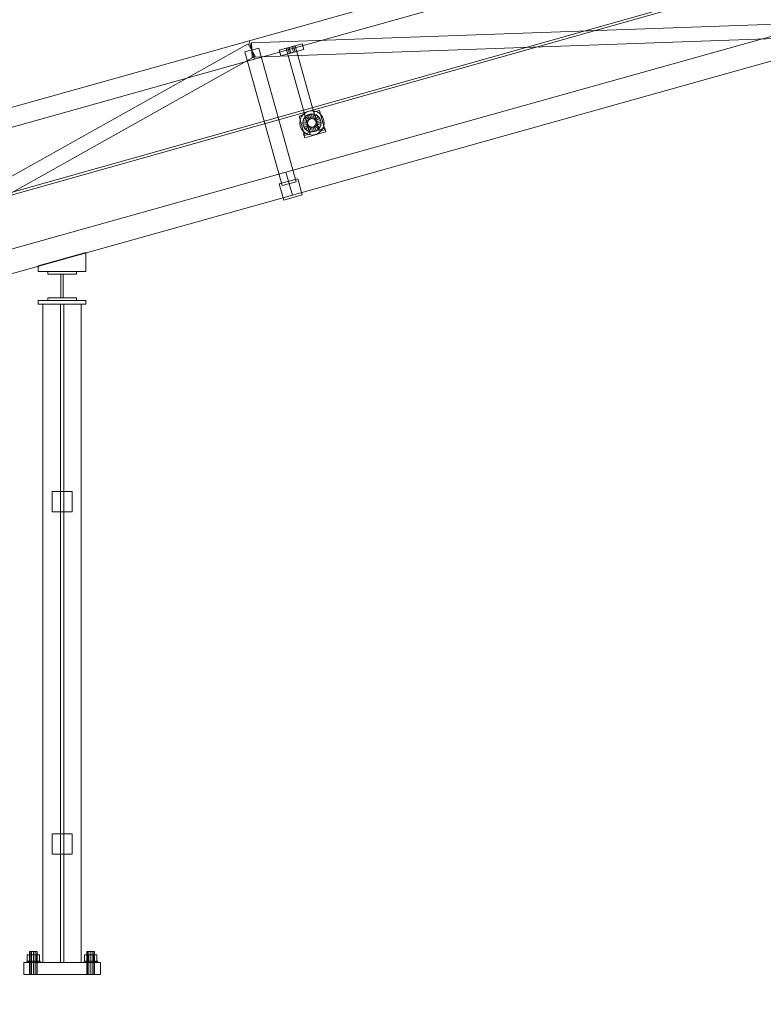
# Model space of a CAD drawing. Header units: millimetres. Extents: x -4738 to 65662, y -68080 to 6847.
# Tile 781 of 1056: x 6737 to 8292, y -62 to 1995. Entities that reach past the tile are written whole.
import ezdxf

# ---------------------------------------------------------------- set-up
doc = ezdxf.new("R2010")
doc.units = ezdxf.units.MM
doc.layers.add('COTAS_P', color=1, linetype='Continuous', lineweight=0)
doc.layers.add('lateral_C01', color=7, linetype='Continuous', lineweight=0)
doc.dimstyles.new('R19_100', dxfattribs={"dimtxt": 250, "dimasz": 150, "dimexe": 150, "dimexo": 80, "dimgap": 100, "dimtad": 1, "dimtih": 1, "dimtoh": 1, "dimdsep": 46, "dimcen": 0.09, "dimadec": 0, "dimazin": 0, "dimtfac": 1, "dimtdec": 4, "dimtofl": 0, "dimtmove": 0, "dimatfit": 3, "dimfxl": 1, "dimtolj": 1, "dimtzin": 0, "dimarcsym": 0})

# ---------------------------------------------------------------- blocks, each defined once
blk = doc.blocks.new('DIM_R31_1')
at = {"layer": 'COTAS_P'}
for p, q in [((807.3, 1106.7), (9950.7, 3666.7)), ((9950.7, 3666.7), (9794.1, 3669.6)), ((9950.7, 3666.7), (9818.4, 3582.9)), ((10193.4, 2800), (9950.7, 3666.7)), ((807.3, 1106.7), (939.7, 1190.4)), ((1050, 240), (807.3, 1106.7)), ((807.3, 1106.7), (963.9, 1103.8))]:
    blk.add_line(p, q, dxfattribs=at)
blk.add_text('9495 P', height=250, rotation=15.6414, dxfattribs=at).set_placement((5352.1, 2483))
blk = doc.blocks.new('DIM_R31_32')
at = {"layer": 'COTAS_P'}
for p, q in [((112.7, 0), (112.7, -2500)), ((65298.1, 0), (65298.1, -2500)), ((112.7, -2500), (262.7, -2455)), ((65298.1, -2500), (65148.1, -2455)), ((112.7, -2500), (65298.1, -2500)), ((112.7, -2500), (262.7, -2545)), ((65298.1, -2500), (65148.1, -2545))]:
    blk.add_line(p, q, dxfattribs=at)
blk.add_text('65185.39 P', height=250, dxfattribs=at).set_placement((32705.4, -2400))

msp = doc.modelspace()

# ---------------------------------------------------------------- linework, layer by layer
at = {"layer": 'lateral_C01'}
for p, q in [((1103.221, 51.156), (10242.208, 2626.749)), ((1104.577, 46.344), (10243.564, 2621.936)), ((7217.04, 1951.095), (8372.601, 2274.634)), ((7227.824, 1912.577), (8383.386, 2236.115)), ((7293.88, 1676.649), (8449.442, 2000.188)), ((7221.894, 1946.826), (8455.644, 1991.104)), ((7222.97, 1916.846), (8456.72, 1961.124)), ((6061.478, 1627.557), (7217.04, 1951.095)), ((6137.735, 1342.127), (7215.108, 1944.926)), ((7236.876, 1935.88), (7207.987, 1927.792)), ((7215.108, 1944.926), (7229.756, 1918.746)), ((7217.04, 1951.095), (7227.824, 1912.577)), ((7221.894, 1946.826), (7222.97, 1916.846)), ((7236.876, 1935.88), (7315.065, 1656.619)), ((7279.709, 1931.257), (7327.857, 1944.738)), ((7294.154, 1935.301), (7313.413, 1940.694)), ((7294.154, 1935.301), (7333.934, 1793.221)), ((7298.005, 1936.38), (7300.894, 1937.189)), ((7298.005, 1936.38), (7301.241, 1924.824)), ((7300.894, 1937.189), (7306.672, 1938.806)), ((7304.13, 1925.633), (7300.894, 1937.189)), ((7306.672, 1938.806), (7309.561, 1939.615)), ((7309.908, 1927.251), (7306.672, 1938.806)), ((7307.361, 1628.501), (8462.923, 1952.04)), ((7312.796, 1928.06), (7309.561, 1939.615)), ((7353.193, 1798.613), (7313.413, 1940.694)), ((7331.093, 1933.182), (7327.857, 1944.738)), ((6152.383, 1315.946), (7229.756, 1918.746)), ((7286.176, 1648.531), (7207.987, 1927.792)), ((7279.709, 1931.257), (7282.944, 1919.702)), ((7282.944, 1919.702), (7331.093, 1933.182)), ((7304.13, 1925.633), (7301.241, 1924.824)), ((7304.13, 1925.633), (7309.908, 1927.251)), ((7309.908, 1927.251), (7312.796, 1928.06)), ((6072.263, 1589.038), (7227.824, 1912.577)), ((7321.3, 1793.837), (7332.855, 1797.073)), ((7321.3, 1793.837), (7332.624, 1753.393)), ((7323.54, 1785.846), (7326.009, 1792)), ((7326.009, 1792), (7329.987, 1797.305)), ((7329.987, 1797.305), (7335.202, 1801.4)), ((7331.587, 1788.862), (7334.562, 1792.83)), ((7344.179, 1756.628), (7332.855, 1797.073)), ((7333.934, 1793.221), (7353.193, 1798.613)), ((7334.562, 1792.83), (7338.463, 1795.894)), ((7341.712, 1785.839), (7334.562, 1792.83)), ((7335.202, 1801.4), (7341.299, 1804.006)), ((7338.463, 1795.894), (7343.024, 1797.843)), ((7343.56, 1787.29), (7338.463, 1795.894)), ((7341.299, 1804.006), (7347.863, 1804.945)), ((7343.024, 1797.843), (7347.934, 1798.545)), ((7345.72, 1788.213), (7343.024, 1797.843)), ((7347.863, 1804.945), (7354.446, 1804.153)), ((7348.046, 1788.546), (7347.934, 1798.545)), ((7347.934, 1798.545), (7352.859, 1797.953)), ((7350.379, 1788.266), (7352.859, 1797.953)), ((7352.115, 1802.465), (7363.67, 1805.701)), ((7352.115, 1802.465), (7363.439, 1762.02)), ((7352.559, 1787.391), (7357.462, 1796.106)), ((7352.859, 1797.953), (7357.462, 1796.106)), ((7354.439, 1785.981), (7361.431, 1793.131)), ((7354.446, 1804.153), (7360.6, 1801.684)), ((7357.462, 1796.106), (7361.431, 1793.131)), ((7360.6, 1801.684), (7365.905, 1797.707)), ((7361.431, 1793.131), (7364.494, 1789.23)), ((7374.994, 1765.256), (7363.67, 1805.701)), ((7365.905, 1797.707), (7370, 1792.492)), ((7370, 1792.492), (7372.606, 1786.395)), ((7322.749, 1779.262), (7323.54, 1785.846)), ((7323.688, 1772.698), (7322.749, 1779.262)), ((7326.293, 1766.601), (7323.688, 1772.698)), ((7329.148, 1779.334), (7329.741, 1784.258)), ((7339.148, 1779.446), (7329.148, 1779.334)), ((7329.851, 1774.424), (7329.148, 1779.334)), ((7329.741, 1784.258), (7331.587, 1788.862)), ((7339.428, 1781.779), (7329.741, 1784.258)), ((7339.48, 1777.12), (7329.851, 1774.424)), ((7331.8, 1769.863), (7329.851, 1774.424)), ((7340.303, 1783.959), (7331.587, 1788.862)), ((7340.404, 1774.96), (7331.8, 1769.863)), ((7334.863, 1765.962), (7331.8, 1769.863)), ((7341.855, 1773.112), (7334.863, 1765.962)), ((7343.735, 1771.703), (7338.832, 1762.987)), ((7339.148, 1779.446), (7339.428, 1781.779)), ((7339.48, 1777.12), (7339.148, 1779.446)), ((7339.428, 1781.779), (7340.303, 1783.959)), ((7340.404, 1774.96), (7339.48, 1777.12)), ((7340.303, 1783.959), (7341.712, 1785.839)), ((7341.855, 1773.112), (7340.404, 1774.96)), ((7341.712, 1785.839), (7343.56, 1787.29)), ((7343.735, 1771.703), (7341.855, 1773.112)), ((7345.915, 1770.828), (7343.435, 1761.14)), ((7343.56, 1787.29), (7345.72, 1788.213)), ((7345.915, 1770.828), (7343.735, 1771.703)), ((7345.72, 1788.213), (7348.046, 1788.546)), ((7348.248, 1770.547), (7345.915, 1770.828)), ((7348.046, 1788.546), (7350.379, 1788.266)), ((7350.574, 1770.88), (7348.248, 1770.547)), ((7348.248, 1770.547), (7348.36, 1760.548)), ((7350.379, 1788.266), (7352.559, 1787.391)), ((7352.734, 1771.803), (7350.574, 1770.88)), ((7350.574, 1770.88), (7353.27, 1761.25)), ((7352.559, 1787.391), (7354.439, 1785.981)), ((7354.582, 1773.254), (7352.734, 1771.803)), ((7352.734, 1771.803), (7357.831, 1763.2)), ((7354.439, 1785.981), (7355.89, 1784.134)), ((7355.991, 1775.134), (7354.582, 1773.254)), ((7354.582, 1773.254), (7361.732, 1766.263)), ((7355.89, 1784.134), (7364.494, 1789.23)), ((7355.89, 1784.134), (7356.814, 1781.973)), ((7356.866, 1777.315), (7355.991, 1775.134)), ((7355.991, 1775.134), (7364.707, 1770.231)), ((7366.443, 1784.669), (7356.814, 1781.973)), ((7356.814, 1781.973), (7357.146, 1779.647)), ((7357.146, 1779.647), (7356.866, 1777.315)), ((7356.866, 1777.315), (7366.553, 1774.835)), ((7357.146, 1779.647), (7367.146, 1779.759)), ((7364.707, 1770.231), (7361.732, 1766.263)), ((7364.494, 1789.23), (7366.443, 1784.669)), ((7366.553, 1774.835), (7364.707, 1770.231)), ((7366.443, 1784.669), (7367.146, 1779.759)), ((7367.146, 1779.759), (7366.553, 1774.835)), ((7372.754, 1773.248), (7370.285, 1767.094)), ((7372.606, 1786.395), (7373.545, 1779.831)), ((7373.545, 1779.831), (7372.754, 1773.248)), ((7330.389, 1761.386), (7326.293, 1766.601)), ((7335.694, 1757.409), (7330.389, 1761.386)), ((7330.852, 1756.012), (7375.148, 1768.414)), ((7330.852, 1756.012), (7333.009, 1748.308)), ((7332.624, 1753.393), (7344.179, 1756.628)), ((7333.009, 1748.308), (7377.305, 1760.711)), ((7338.832, 1762.987), (7334.863, 1765.962)), ((7341.848, 1754.94), (7335.694, 1757.409)), ((7343.435, 1761.14), (7338.832, 1762.987)), ((7348.431, 1754.148), (7341.848, 1754.94)), ((7348.36, 1760.548), (7343.435, 1761.14)), ((7353.27, 1761.25), (7348.36, 1760.548)), ((7354.995, 1755.087), (7348.431, 1754.148)), ((7357.831, 1763.2), (7353.27, 1761.25)), ((7361.092, 1757.693), (7354.995, 1755.087)), ((7361.732, 1766.263), (7357.831, 1763.2)), ((7366.307, 1761.788), (7361.092, 1757.693)), ((7363.439, 1762.02), (7374.994, 1765.256)), ((7370.285, 1767.094), (7366.307, 1761.788)), ((7377.305, 1760.711), (7375.148, 1768.414)), ((6138.318, 1353.111), (7293.88, 1676.649)), ((7293.88, 1676.649), (7307.361, 1628.501)), ((7280.013, 1651.998), (7318.532, 1662.782)), ((7280.013, 1651.998), (7289.45, 1618.294)), ((7315.065, 1656.619), (7286.176, 1648.531)), ((7327.968, 1629.078), (7318.532, 1662.782)), ((6151.799, 1304.962), (7307.361, 1628.501)), ((7289.45, 1618.294), (7327.968, 1629.078)), ((6775.607, 1480.657), (6875.607, 1508.655)), ((6875.607, 1468.657), (6875.607, 1508.655)), ((6775.607, 1480.657), (6775.607, 1468.657)), ((6775.607, 1468.657), (6875.607, 1468.657)), ((6795.877, 1463.657), (6795.877, 1468.657)), ((6795.877, 1468.657), (6855.877, 1468.657)), ((6855.877, 1463.657), (6795.877, 1463.657)), ((6823.377, 1413.657), (6823.377, 1463.657)), ((6823.377, 1463.657), (6828.377, 1463.657)), ((6828.377, 1463.657), (6828.377, 1413.657)), ((6855.877, 1468.657), (6855.877, 1463.657)), ((6775.877, 1408.657), (6875.877, 1408.657)), ((6775.877, 1408.657), (6775.877, 1400.657)), ((6775.877, 1400.657), (6875.877, 1400.657)), ((6785.877, 1400.657), (6865.877, 1400.657)), ((6785.877, 1400.657), (6785.877, 25)), ((6795.877, 1408.657), (6795.877, 1413.657)), ((6795.877, 1413.657), (6855.877, 1413.657)), ((6855.877, 1408.657), (6795.877, 1408.657)), ((6822.377, 1400.657), (6829.377, 1400.657)), ((6822.377, 1400.657), (6822.377, 25)), ((6828.377, 1413.657), (6823.377, 1413.657)), ((6829.377, 25), (6829.377, 1400.657)), ((6855.877, 1413.657), (6855.877, 1408.657)), ((6865.877, 25), (6865.877, 1400.657)), ((6875.877, 1400.657), (6875.877, 1408.657)), ((6804.877, 1008.96), (6846.877, 1008.96)), ((6804.877, 1008.96), (6804.877, 966.96)), ((6846.877, 966.96), (6846.877, 1008.96)), ((6804.877, 966.96), (6846.877, 966.96)), ((6804.877, 293.618), (6846.877, 293.618)), ((6804.877, 293.618), (6804.877, 251.618)), ((6846.877, 251.618), (6846.877, 293.618)), ((6804.877, 251.618), (6846.877, 251.618)), ((6758.949, 48), (6757.877, 48)), ((6757.877, 0), (6757.877, 48)), ((6761.877, 48), (6758.949, 48)), ((6758.949, 0), (6758.949, 48)), ((6765.877, 48), (6761.877, 48)), ((6761.877, 0), (6761.877, 48)), ((6769.877, 48), (6765.877, 48)), ((6765.877, 0), (6765.877, 48)), ((6772.805, 48), (6769.877, 48)), ((6769.877, 0), (6769.877, 48)), ((6773.877, 48), (6772.805, 48)), ((6772.805, 0), (6772.805, 48)), ((6773.877, 48), (6773.877, 0)), ((6878.949, 48), (6877.877, 48)), ((6877.877, 0), (6877.877, 48)), ((6881.877, 48), (6878.949, 48)), ((6878.949, 0), (6878.949, 48)), ((6885.877, 48), (6881.877, 48)), ((6881.877, 0), (6881.877, 48)), ((6889.877, 48), (6885.877, 48)), ((6885.877, 0), (6885.877, 48)), ((6892.805, 48), (6889.877, 48)), ((6889.877, 0), (6889.877, 48)), ((6893.877, 48), (6892.805, 48)), ((6892.805, 0), (6892.805, 48)), ((6893.877, 48), (6893.877, 0)), ((6745.877, 25), (6905.877, 25)), ((6745.877, 25), (6745.877, 0)), ((6752.943, 28), (6751.877, 28)), ((6751.877, 25), (6751.877, 28)), ((6752.943, 25), (6751.877, 25)), ((6755.977, 28), (6752.943, 28)), ((6752.943, 25), (6752.943, 28)), ((6755.977, 25), (6752.943, 25)), ((6759.477, 40.8), (6753.077, 40.8)), ((6753.077, 28), (6753.077, 40.8)), ((6759.477, 28), (6753.077, 28)), ((6760.519, 28), (6755.977, 28)), ((6755.977, 25), (6755.977, 28)), ((6760.519, 25), (6755.977, 25)), ((6772.277, 40.8), (6759.477, 40.8)), ((6759.477, 28), (6759.477, 40.8)), ((6772.277, 28), (6759.477, 28)), ((6765.877, 28), (6760.519, 28)), ((6760.519, 25), (6760.519, 28)), ((6765.877, 25), (6760.519, 25)), ((6771.234, 28), (6765.877, 28)), ((6765.877, 25), (6765.877, 28)), ((6771.234, 25), (6765.877, 25)), ((6775.776, 28), (6771.234, 28)), ((6771.234, 25), (6771.234, 28)), ((6775.776, 25), (6771.234, 25)), ((6778.677, 40.8), (6772.277, 40.8)), ((6772.277, 28), (6772.277, 40.8)), ((6772.277, 28), (6778.677, 28)), ((6778.811, 28), (6775.776, 28)), ((6775.776, 25), (6775.776, 28)), ((6778.811, 25), (6775.776, 25)), ((6778.677, 40.8), (6778.677, 28)), ((6779.877, 28), (6778.811, 28)), ((6778.811, 25), (6778.811, 28)), ((6778.811, 25), (6779.877, 25)), ((6779.877, 28), (6779.877, 25)), ((6785.877, 25), (6865.877, 25)), ((6822.377, 25), (6829.377, 25)), ((6872.943, 28), (6871.877, 28)), ((6871.877, 25), (6871.877, 28)), ((6872.943, 25), (6871.877, 25)), ((6875.977, 28), (6872.943, 28)), ((6872.943, 25), (6872.943, 28)), ((6875.977, 25), (6872.943, 25)), ((6879.477, 40.8), (6873.077, 40.8)), ((6873.077, 28), (6873.077, 40.8)), ((6879.477, 28), (6873.077, 28)), ((6880.519, 28), (6875.977, 28)), ((6875.977, 25), (6875.977, 28)), ((6880.519, 25), (6875.977, 25)), ((6892.277, 40.8), (6879.477, 40.8)), ((6879.477, 28), (6879.477, 40.8)), ((6892.277, 28), (6879.477, 28)), ((6885.877, 28), (6880.519, 28)), ((6880.519, 25), (6880.519, 28)), ((6885.877, 25), (6880.519, 25)), ((6891.234, 28), (6885.877, 28)), ((6885.877, 25), (6885.877, 28)), ((6891.234, 25), (6885.877, 25)), ((6895.776, 28), (6891.234, 28)), ((6891.234, 25), (6891.234, 28)), ((6895.776, 25), (6891.234, 25)), ((6898.677, 40.8), (6892.277, 40.8)), ((6892.277, 28), (6892.277, 40.8)), ((6892.277, 28), (6898.677, 28)), ((6898.811, 28), (6895.776, 28)), ((6895.776, 25), (6895.776, 28)), ((6898.811, 25), (6895.776, 25)), ((6898.677, 40.8), (6898.677, 28)), ((6899.877, 28), (6898.811, 28)), ((6898.811, 25), (6898.811, 28)), ((6898.811, 25), (6899.877, 25)), ((6899.877, 28), (6899.877, 25)), ((6905.877, 0), (6905.877, 25)), ((6745.877, 0), (6905.877, 0)), ((6758.949, 0), (6757.877, 0)), ((6761.877, 0), (6758.949, 0)), ((6765.877, 0), (6761.877, 0)), ((6769.877, 0), (6765.877, 0)), ((6772.805, 0), (6769.877, 0)), ((6772.805, 0), (6773.877, 0)), ((6878.949, 0), (6877.877, 0)), ((6881.877, 0), (6878.949, 0)), ((6885.877, 0), (6881.877, 0)), ((6889.877, 0), (6885.877, 0)), ((6892.805, 0), (6889.877, 0)), ((6892.805, 0), (6893.877, 0))]:
    msp.add_line(p, q, dxfattribs=at)

# ---------------------------------------------------------------- dimensions: what is measured, and where the dimension line sits
at = {"layer": 'COTAS_P'}
for p1, p2, distance, picture, middle in [((1050, 240), (10193.381, 2800), 900, 'DIM_R31_1', (5379.037, 2386.671)), ((112.7, 0), (65298.0949, 0), -2500, 'DIM_R31_32', (32705.3975, -2500))]:
    dim = msp.add_aligned_dim(p1=p1, p2=p2, distance=distance, text='<> P', dimstyle='R19_100', dxfattribs=at)
    dim.commit()
    dim.dimension.update_dxf_attribs({"geometry": picture, "text_midpoint": middle})

doc.saveas('drawing.dxf')
